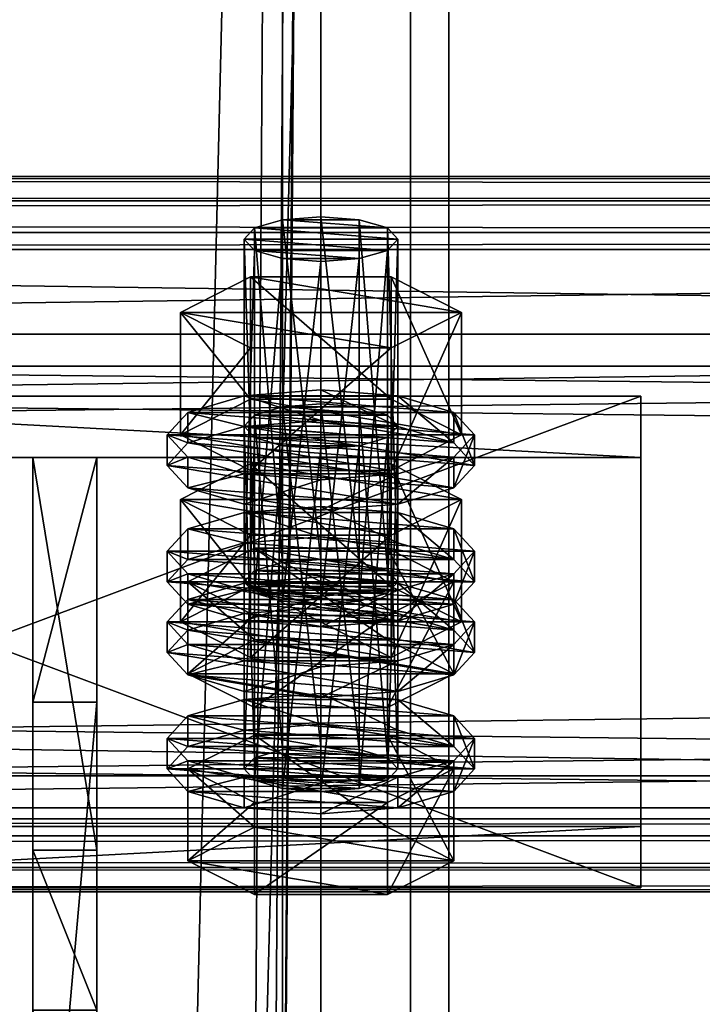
# Model space of a CAD drawing. Header units: millimetres. Extents: x 60485 to 71303, y 100 to 16900.
# Tile 564 of 656: x 63196 to 63250, y 14990 to 15067. Entities that reach past the tile are written whole.
import ezdxf

# ---------------------------------------------------------------- set-up
doc = ezdxf.new("R2010")
doc.units = ezdxf.units.MM
for name, color, linetype in [('1', 7, 'Continuous'), ('13', 7, 'Continuous'), ('3', 7, 'Continuous'), ('4', 7, 'Continuous'), ('6', 7, 'Continuous'), ('9', 7, 'Continuous')]:
    doc.layers.add(name, color=color, linetype=linetype)

msp = doc.modelspace()

# ---------------------------------------------------------------- meshes
at = {"layer": '1', "color": 7}
mesh = msp.add_polyface(dxfattribs=at)
corners = [(63202.5, 15001.698, 3592.059), (63202.5, 15032.397, 3692.471), (63197.5, 15032.397, 3692.471), (63197.5, 15001.698, 3592.059), (63202.5, 15013.268, 3698.322), (63197.5, 15013.268, 3698.322), (63202.5, 14956.81, 3616.253), (63197.5, 14956.81, 3616.253), (63202.5, 14950.96, 3597.116), (63197.5, 14950.96, 3597.116), (63202.5, 14989.212, 3585.42), (63197.5, 14989.212, 3585.42)]
mesh.append_faces([[corners[k] for k in face] for face in [(0, 2, 3, 3), (1, 5, 2, 2), (4, 7, 5, 5), (6, 9, 7, 7), (8, 11, 9, 9), (10, 3, 11, 11), (1, 6, 4, 4), (8, 0, 10, 10), (3, 9, 11, 11), (7, 2, 5, 5)]], dxfattribs={"vtx0": -1, "color": 7})
mesh.append_faces([[corners[k] for k in face] for face in [(6, 0, 8, 8), (9, 3, 7, 7)]], dxfattribs={"vtx0": -1, "vtx1": -1, "color": 7})
mesh.append_faces([[corners[k] for k in face] for face in [(6, 1, 0, 0), (7, 3, 2, 2)]], dxfattribs={"vtx0": -1, "vtx2": -1, "vtx3": -1, "color": 7})
mesh.append_faces([[corners[k] for k in face] for face in [(0, 1, 2, 2), (1, 4, 5, 5), (4, 6, 7, 7), (6, 8, 9, 9), (8, 10, 11, 11), (10, 0, 3, 3)]], dxfattribs={"vtx2": -1, "vtx3": -1, "color": 7})
at = {"layer": '13', "color": 20}
mesh = msp.add_polyface(dxfattribs=at)
corners = [(63220, 15047.695, 3655.291), (63217, 15047.93, 3656.06), (63217, 15021.154, 3664.246), (63214.804, 15048.572, 3658.16), (63214.804, 15021.796, 3666.346), (63214, 15049.45, 3661.029), (63214, 15022.673, 3669.215), (63214.804, 15050.327, 3663.898), (63214.804, 15023.55, 3672.084), (63217, 15050.969, 3665.998), (63217, 15024.192, 3674.184), (63220, 15051.204, 3666.767), (63220, 15024.427, 3674.953), (63223, 15047.93, 3656.06), (63225.196, 15048.572, 3658.16), (63226, 15049.45, 3661.029), (63225.196, 15050.327, 3663.898), (63223, 15050.969, 3665.998), (63225.485, 15040.95, 3653.693), (63214.515, 15040.95, 3653.693), (63214.515, 15031.387, 3656.617), (63209.03, 15043.728, 3662.778), (63209.03, 15034.165, 3665.702), (63214.515, 15046.505, 3671.863), (63214.515, 15036.942, 3674.787), (63225.485, 15036.942, 3674.787), (63230.97, 15043.728, 3662.778), (63230.97, 15034.165, 3665.702), (63225.485, 15031.387, 3656.617), (63209.608, 15032.41, 3659.964), (63208, 15034.165, 3665.702), (63208, 15031.774, 3666.433), (63209.608, 15030.02, 3660.695), (63209.608, 15035.919, 3671.44), (63209.608, 15033.528, 3672.171), (63214, 15037.203, 3675.64), (63214, 15034.812, 3676.371), (63220, 15037.673, 3677.178), (63220, 15035.282, 3677.908), (63214, 15031.126, 3655.764), (63226, 15031.126, 3655.764), (63230.392, 15032.41, 3659.964), (63232, 15034.165, 3665.702), (63230.392, 15035.919, 3671.44), (63226, 15037.203, 3675.64), (63230.392, 15033.528, 3672.171), (63232, 15031.774, 3666.433), (63230.392, 15030.02, 3660.695), (63217, 15033.312, 3608.244), (63223, 15033.312, 3608.244), (63214.804, 15033.954, 3610.345), (63225.196, 15033.954, 3610.345), (63214, 15034.831, 3613.214), (63226, 15034.831, 3613.214), (63214.804, 15035.708, 3616.083), (63225.196, 15035.708, 3616.083), (63217, 15036.35, 3618.183)]
mesh.append_faces([[corners[k] for k in face] for face in [(9, 12, 10, 10), (13, 1, 0, 0), (9, 17, 11, 11), (19, 22, 20, 20), (21, 24, 22, 22), (23, 25, 24, 24), (18, 21, 19, 19), (22, 28, 20, 20), (29, 31, 32, 32), (30, 34, 31, 31), (33, 36, 34, 34), (35, 38, 36, 36), (35, 44, 37, 37)]], dxfattribs={"vtx0": -1, "color": 20})
mesh.append_faces([[corners[k] for k in face] for face in [(1, 13, 3, 3), (3, 14, 5, 5), (5, 15, 7, 7), (7, 16, 9, 9), (21, 26, 23, 23), (24, 27, 22, 22), (39, 40, 29, 29), (29, 41, 30, 30), (30, 42, 33, 33), (33, 43, 35, 35), (38, 45, 36, 36), (36, 46, 34, 34), (34, 47, 31, 31), (48, 49, 50, 50), (50, 51, 52, 52), (52, 53, 54, 54), (54, 55, 56, 56)]], dxfattribs={"vtx0": -1, "vtx1": -1, "color": 20})
mesh.append_faces([[corners[k] for k in face] for face in [(0, 1, 2, 2), (1, 3, 4, 4), (3, 5, 6, 6), (5, 7, 8, 8), (7, 9, 10, 10), (9, 11, 12, 12), (18, 19, 20, 20), (19, 21, 22, 22), (21, 23, 24, 24), (29, 30, 31, 31), (30, 33, 34, 34), (33, 35, 36, 36), (35, 37, 38, 38)]], dxfattribs={"vtx2": -1, "vtx3": -1, "color": 20})
mesh = msp.add_polyface(dxfattribs=at)
corners = [(63226, 15049.45, 3661.029), (63225.196, 15048.572, 3658.16), (63225.196, 15021.796, 3666.346), (63223, 15047.93, 3656.06), (63223, 15021.154, 3664.246), (63220, 15047.695, 3655.291), (63220, 15020.919, 3663.477), (63220, 15051.204, 3666.767), (63223, 15050.969, 3665.998), (63223, 15024.192, 3674.184), (63220, 15024.427, 3674.953), (63225.196, 15050.327, 3663.898), (63225.196, 15023.55, 3672.084), (63226, 15022.673, 3669.215), (63214.804, 15048.572, 3658.16), (63214, 15049.45, 3661.029), (63214.804, 15050.327, 3663.898), (63217, 15050.969, 3665.998), (63230.97, 15043.728, 3662.778), (63225.485, 15040.95, 3653.693), (63225.485, 15031.387, 3656.617), (63230.97, 15034.165, 3665.702), (63214.515, 15031.387, 3656.617), (63214.515, 15046.505, 3671.863), (63225.485, 15046.505, 3671.863), (63225.485, 15036.942, 3674.787), (63209.03, 15043.728, 3662.778), (63214.515, 15036.942, 3674.787), (63209.03, 15034.165, 3665.702), (63232, 15034.165, 3665.702), (63230.392, 15032.41, 3659.964), (63230.392, 15030.02, 3660.695), (63232, 15031.774, 3666.433), (63220, 15037.673, 3677.178), (63226, 15037.203, 3675.64), (63226, 15034.812, 3676.371), (63220, 15035.282, 3677.908), (63230.392, 15035.919, 3671.44), (63230.392, 15033.528, 3672.171), (63209.608, 15032.41, 3659.964), (63226, 15031.126, 3655.764), (63208, 15034.165, 3665.702), (63209.608, 15035.919, 3671.44), (63214, 15037.203, 3675.64), (63214, 15034.812, 3676.371), (63209.608, 15033.528, 3672.171), (63223, 15033.312, 3608.244), (63217, 15033.312, 3608.244), (63220, 15033.077, 3607.476), (63214.804, 15033.954, 3610.345), (63225.196, 15033.954, 3610.345), (63214, 15034.831, 3613.214), (63226, 15034.831, 3613.214), (63214.804, 15035.708, 3616.083), (63225.196, 15035.708, 3616.083), (63217, 15036.35, 3618.183), (63223, 15036.35, 3618.183), (63220, 15036.585, 3618.951), (63214.515, 15031.887, 3624.048), (63230.97, 15029.109, 3614.963), (63225.485, 15031.887, 3624.048)]
mesh.append_faces([[corners[k] for k in face] for face in [(7, 9, 10, 10), (18, 20, 21, 21), (19, 22, 20, 20), (24, 21, 25, 25), (23, 18, 24, 24), (21, 27, 25, 25), (29, 31, 32, 32), (33, 35, 36, 36), (34, 38, 35, 35), (37, 32, 38, 38), (38, 36, 35, 35), (46, 47, 48, 48), (55, 56, 57, 57), (58, 59, 60, 60)]], dxfattribs={"vtx0": -1, "color": 20})
mesh.append_faces([[corners[k] for k in face] for face in [(14, 3, 1, 1), (15, 1, 0, 0), (16, 0, 11, 11), (17, 11, 8, 8), (26, 19, 18, 18), (28, 21, 20, 20), (39, 40, 30, 30), (41, 30, 29, 29), (42, 29, 37, 37), (43, 37, 34, 34), (44, 38, 32, 32), (45, 32, 31, 31), (49, 46, 50, 50), (51, 50, 52, 52), (53, 52, 54, 54), (55, 54, 56, 56)]], dxfattribs={"vtx0": -1, "vtx2": -1, "vtx3": -1, "color": 20})
mesh.append_faces([[corners[k] for k in face] for face in [(0, 1, 2, 2), (1, 3, 4, 4), (3, 5, 6, 6), (7, 8, 9, 9), (8, 11, 12, 12), (11, 0, 13, 13), (18, 19, 20, 20), (23, 24, 25, 25), (24, 18, 21, 21), (29, 30, 31, 31), (33, 34, 35, 35), (34, 37, 38, 38), (37, 29, 32, 32)]], dxfattribs={"vtx2": -1, "vtx3": -1, "color": 20})
mesh = msp.add_polyface(dxfattribs=at)
corners = [(63226, 15049.45, 3661.029), (63225.196, 15021.796, 3666.346), (63226, 15022.673, 3669.215), (63225.196, 15048.572, 3658.16), (63223, 15021.154, 3664.246), (63223, 15047.93, 3656.06), (63220, 15020.919, 3663.477), (63223, 15050.969, 3665.998), (63225.196, 15023.55, 3672.084), (63223, 15024.192, 3674.184), (63225.196, 15050.327, 3663.898), (63220, 15024.427, 3674.953), (63217, 15024.192, 3674.184), (63214.804, 15023.55, 3672.084), (63214, 15022.673, 3669.215), (63214.804, 15025.304, 3677.822), (63225.196, 15020.042, 3660.608), (63230.392, 15022.673, 3669.215), (63225.196, 15025.304, 3677.822), (63232, 15025.064, 3668.484), (63230.392, 15023.31, 3662.746), (63230.392, 15020.919, 3663.477), (63232, 15022.673, 3669.215), (63220, 15028.572, 3679.96), (63226, 15028.102, 3678.423), (63226, 15025.711, 3679.153), (63220, 15026.181, 3680.691), (63230.392, 15026.818, 3674.222), (63230.392, 15024.427, 3674.953), (63226, 15022.025, 3658.546), (63214, 15022.025, 3658.546), (63220, 15021.555, 3657.009), (63209.608, 15023.31, 3662.746), (63208, 15025.064, 3668.484), (63209.608, 15026.818, 3674.222), (63214, 15028.102, 3678.423), (63209.608, 15024.427, 3674.953), (63208, 15022.673, 3669.215), (63230.392, 15032.41, 3659.964), (63226, 15031.126, 3655.764), (63226, 15028.736, 3656.495), (63230.392, 15030.02, 3660.695), (63220, 15030.656, 3654.226), (63220, 15028.266, 3654.957), (63214, 15031.126, 3655.764), (63208, 15031.774, 3666.433), (63220, 15036.585, 3618.951), (63223, 15036.35, 3618.183), (63223, 15009.574, 3626.369), (63225.196, 15035.708, 3616.083), (63225.196, 15008.932, 3624.269), (63230.97, 15029.109, 3614.963), (63225.485, 15026.332, 3605.878), (63225.485, 15016.769, 3608.802), (63214.515, 15031.887, 3624.048), (63225.485, 15031.887, 3624.048), (63225.485, 15022.324, 3626.972), (63230.97, 15019.546, 3617.887), (63209.03, 15029.109, 3614.963), (63214, 15022.585, 3627.825), (63230.392, 15021.3, 3623.624), (63226, 15022.585, 3627.825), (63220, 15023.055, 3629.362)]
mesh.append_faces([[corners[k] for k in face] for face in [(0, 1, 2, 2), (3, 4, 1, 1), (5, 6, 4, 4), (7, 8, 9, 9), (10, 2, 8, 8), (8, 11, 9, 9), (15, 17, 18, 18), (19, 21, 22, 22), (23, 25, 26, 26), (24, 28, 25, 25), (27, 22, 28, 28), (29, 30, 31, 31), (35, 24, 23, 23), (28, 26, 25, 25), (38, 40, 41, 41), (39, 43, 40, 40), (39, 44, 42, 42), (55, 57, 56, 56), (59, 61, 62, 62)]], dxfattribs={"vtx0": -1, "color": 20})
mesh.append_faces([[corners[k] for k in face] for face in [(11, 8, 12, 12)]], dxfattribs={"vtx0": -1, "vtx1": -1, "color": 20})
mesh.append_faces([[corners[k] for k in face] for face in [(13, 8, 2, 2), (14, 2, 1, 1), (15, 16, 17, 17), (32, 29, 20, 20), (33, 20, 19, 19), (34, 19, 27, 27), (35, 27, 24, 24), (36, 28, 22, 22), (37, 22, 21, 21), (45, 41, 40, 40), (58, 52, 51, 51), (59, 60, 61, 61)]], dxfattribs={"vtx0": -1, "vtx2": -1, "vtx3": -1, "color": 20})
mesh.append_faces([[corners[k] for k in face] for face in [(19, 20, 21, 21), (23, 24, 25, 25), (24, 27, 28, 28), (27, 19, 22, 22), (38, 39, 40, 40), (39, 42, 43, 43), (46, 47, 48, 48), (47, 49, 50, 50), (51, 52, 53, 53), (54, 55, 56, 56), (55, 51, 57, 57)]], dxfattribs={"vtx2": -1, "vtx3": -1, "color": 20})
mesh = msp.add_polyface(dxfattribs=at)
corners = [(63220, 15047.695, 3655.291), (63217, 15021.154, 3664.246), (63220, 15020.919, 3663.477), (63217, 15047.93, 3656.06), (63214.804, 15021.796, 3666.346), (63214.804, 15048.572, 3658.16), (63214, 15022.673, 3669.215), (63214, 15049.45, 3661.029), (63214.804, 15023.55, 3672.084), (63214.804, 15050.327, 3663.898), (63217, 15024.192, 3674.184), (63225.196, 15023.55, 3672.084), (63226, 15022.673, 3669.215), (63225.196, 15021.796, 3666.346), (63209.608, 15022.673, 3669.215), (63225.196, 15020.042, 3660.608), (63214.804, 15025.304, 3677.822), (63214, 15022.025, 3658.546), (63209.608, 15023.31, 3662.746), (63209.608, 15020.919, 3663.477), (63208, 15025.064, 3668.484), (63208, 15022.673, 3669.215), (63209.608, 15026.818, 3674.222), (63209.608, 15024.427, 3674.953), (63214, 15028.102, 3678.423), (63214, 15025.711, 3679.153), (63220, 15028.572, 3679.96), (63220, 15026.181, 3680.691), (63226, 15022.025, 3658.546), (63230.392, 15023.31, 3662.746), (63232, 15025.064, 3668.484), (63230.392, 15026.818, 3674.222), (63230.392, 15024.427, 3674.953), (63232, 15022.673, 3669.215), (63220, 15030.656, 3654.226), (63214, 15031.126, 3655.764), (63214, 15028.736, 3656.495), (63220, 15028.266, 3654.957), (63209.608, 15032.41, 3659.964), (63209.608, 15030.02, 3660.695), (63208, 15031.774, 3666.433), (63226, 15028.736, 3656.495), (63214, 15034.831, 3613.214), (63214.804, 15035.708, 3616.083), (63214.804, 15008.932, 3624.269), (63217, 15036.35, 3618.183), (63217, 15009.574, 3626.369), (63220, 15036.585, 3618.951), (63220, 15009.809, 3627.138), (63214.515, 15026.332, 3605.878), (63209.03, 15029.109, 3614.963), (63209.03, 15019.546, 3617.887), (63214.515, 15031.887, 3624.048), (63214.515, 15022.324, 3626.972), (63225.485, 15022.324, 3626.972), (63225.485, 15026.332, 3605.878), (63230.97, 15029.109, 3614.963), (63214, 15022.585, 3627.825), (63220, 15023.055, 3629.362), (63220, 15020.664, 3630.093), (63209.608, 15021.3, 3623.624), (63230.392, 15021.3, 3623.624)]
mesh.append_faces([[corners[k] for k in face] for face in [(0, 1, 2, 2), (3, 4, 1, 1), (5, 6, 4, 4), (7, 8, 6, 6), (9, 10, 8, 8), (18, 21, 19, 19), (20, 23, 21, 21), (22, 25, 23, 23), (24, 27, 25, 25), (34, 36, 37, 37), (35, 39, 36, 36), (39, 37, 36, 36), (50, 53, 51, 51), (52, 54, 53, 53), (55, 50, 49, 49)]], dxfattribs={"vtx0": -1, "color": 20})
mesh.append_faces([[corners[k] for k in face] for face in [(10, 11, 8, 8), (8, 12, 6, 6), (6, 13, 4, 4), (14, 15, 16, 16), (17, 28, 18, 18), (18, 29, 20, 20), (20, 30, 22, 22), (22, 31, 24, 24), (27, 32, 25, 25), (25, 32, 23, 23), (23, 33, 21, 21), (40, 41, 39, 39), (50, 56, 52, 52), (60, 61, 57, 57)]], dxfattribs={"vtx0": -1, "vtx1": -1, "color": 20})
mesh.append_faces([[corners[k] for k in face] for face in [(39, 41, 37, 37)]], dxfattribs={"vtx0": -1, "vtx2": -1, "vtx3": -1, "color": 20})
mesh.append_faces([[corners[k] for k in face] for face in [(17, 18, 19, 19), (18, 20, 21, 21), (20, 22, 23, 23), (22, 24, 25, 25), (24, 26, 27, 27), (34, 35, 36, 36), (35, 38, 39, 39), (42, 43, 44, 44), (43, 45, 46, 46), (45, 47, 48, 48), (49, 50, 51, 51), (50, 52, 53, 53), (57, 58, 59, 59)]], dxfattribs={"vtx2": -1, "vtx3": -1, "color": 20})
mesh = msp.add_polyface(dxfattribs=at)
corners = [(63214.804, 15021.796, 3666.346), (63225.196, 15021.796, 3666.346), (63223, 15021.154, 3664.246), (63230.392, 15022.673, 3669.215), (63225.196, 15020.042, 3660.608), (63225.196, 15012.869, 3662.801), (63230.392, 15015.501, 3671.408), (63214.804, 15012.869, 3662.801), (63214.804, 15025.304, 3677.822), (63225.196, 15025.304, 3677.822), (63225.196, 15018.132, 3680.015), (63214.804, 15018.132, 3680.015), (63230.392, 15023.31, 3662.746), (63226, 15022.025, 3658.546), (63226, 15019.635, 3659.277), (63230.392, 15020.919, 3663.477), (63220, 15021.555, 3657.009), (63220, 15019.165, 3657.74), (63209.608, 15020.919, 3663.477), (63226, 15034.831, 3613.214), (63225.196, 15033.954, 3610.345), (63225.196, 15007.177, 3618.531), (63223, 15033.312, 3608.244), (63223, 15006.535, 3616.431), (63220, 15033.077, 3607.476), (63220, 15006.3, 3615.662), (63220, 15036.585, 3618.951), (63223, 15009.574, 3626.369), (63220, 15009.809, 3627.138), (63223, 15036.35, 3618.183), (63225.196, 15008.932, 3624.269), (63225.196, 15035.708, 3616.083), (63226, 15008.054, 3621.4), (63230.97, 15029.109, 3614.963), (63225.485, 15016.769, 3608.802), (63230.97, 15019.546, 3617.887), (63225.485, 15026.332, 3605.878), (63214.515, 15016.769, 3608.802), (63214.515, 15022.324, 3626.972), (63225.485, 15022.324, 3626.972), (63232, 15019.546, 3617.887), (63230.392, 15017.792, 3612.149), (63230.392, 15015.401, 3612.88), (63232, 15017.155, 3618.618), (63226, 15016.508, 3607.948), (63226, 15014.117, 3608.679), (63220, 15016.038, 3606.411), (63220, 15013.647, 3607.142), (63220, 15023.055, 3629.362), (63226, 15022.585, 3627.825), (63226, 15020.194, 3628.556), (63220, 15020.664, 3630.093), (63230.392, 15021.3, 3623.624), (63230.392, 15018.91, 3624.355), (63214, 15016.508, 3607.948), (63209.608, 15017.792, 3612.149), (63208, 15019.546, 3617.887), (63209.608, 15021.3, 3623.624), (63214, 15020.194, 3628.556), (63209.608, 15018.91, 3624.355), (63208, 15017.155, 3618.618)]
mesh.append_faces([[corners[k] for k in face] for face in [(3, 5, 6, 6), (4, 7, 5, 5), (9, 6, 10, 10), (6, 11, 10, 10), (12, 14, 15, 15), (13, 17, 14, 14), (26, 27, 28, 28), (29, 30, 27, 27), (31, 32, 30, 30), (33, 34, 35, 35), (36, 37, 34, 34), (35, 38, 39, 39), (40, 42, 43, 43), (41, 45, 42, 42), (48, 50, 51, 51), (49, 53, 50, 50), (52, 43, 53, 53), (44, 54, 46, 46), (53, 51, 50, 50)]], dxfattribs={"vtx0": -1, "color": 20})
mesh.append_faces([[corners[k] for k in face] for face in [(0, 1, 2, 2), (18, 15, 14, 14), (38, 35, 34, 34), (55, 44, 41, 41), (56, 41, 40, 40), (57, 40, 52, 52), (58, 53, 43, 43), (59, 43, 42, 42), (60, 42, 45, 45)]], dxfattribs={"vtx0": -1, "vtx2": -1, "vtx3": -1, "color": 20})
mesh.append_faces([[corners[k] for k in face] for face in [(3, 4, 5, 5), (8, 9, 10, 10), (9, 3, 6, 6), (12, 13, 14, 14), (13, 16, 17, 17), (19, 20, 21, 21), (20, 22, 23, 23), (22, 24, 25, 25), (31, 19, 32, 32), (40, 41, 42, 42), (41, 44, 45, 45), (44, 46, 47, 47), (48, 49, 50, 50), (49, 52, 53, 53), (52, 40, 43, 43)]], dxfattribs={"vtx2": -1, "vtx3": -1, "color": 20})
mesh = msp.add_polyface(dxfattribs=at)
corners = [(63214.804, 15021.796, 3666.346), (63223, 15021.154, 3664.246), (63220, 15020.919, 3663.477), (63217, 15021.154, 3664.246), (63225.196, 15020.042, 3660.608), (63214.804, 15020.042, 3660.608), (63214.804, 15012.869, 3662.801), (63209.608, 15022.673, 3669.215), (63209.608, 15015.501, 3671.408), (63214.804, 15025.304, 3677.822), (63214.804, 15018.132, 3680.015), (63225.196, 15018.132, 3680.015), (63230.392, 15015.501, 3671.408), (63220, 15021.555, 3657.009), (63214, 15022.025, 3658.546), (63214, 15019.635, 3659.277), (63220, 15019.165, 3657.74), (63209.608, 15020.919, 3663.477), (63208, 15022.673, 3669.215), (63230.392, 15020.919, 3663.477), (63226, 15019.635, 3659.277), (63220, 15033.077, 3607.476), (63217, 15033.312, 3608.244), (63217, 15006.535, 3616.431), (63214.804, 15033.954, 3610.345), (63214.804, 15007.177, 3618.531), (63214, 15034.831, 3613.214), (63214, 15008.054, 3621.4), (63214.804, 15008.932, 3624.269), (63214.804, 15035.708, 3616.083), (63217, 15009.574, 3626.369), (63217, 15036.35, 3618.183), (63220, 15009.809, 3627.138), (63225.485, 15026.332, 3605.878), (63214.515, 15026.332, 3605.878), (63214.515, 15016.769, 3608.802), (63209.03, 15019.546, 3617.887), (63214.515, 15022.324, 3626.972), (63225.485, 15016.769, 3608.802), (63220, 15016.038, 3606.411), (63214, 15016.508, 3607.948), (63214, 15014.117, 3608.679), (63209.608, 15017.792, 3612.149), (63209.608, 15015.401, 3612.88), (63208, 15019.546, 3617.887), (63208, 15017.155, 3618.618), (63209.608, 15021.3, 3623.624), (63209.608, 15018.91, 3624.355), (63214, 15022.585, 3627.825), (63214, 15020.194, 3628.556), (63220, 15020.664, 3630.093), (63226, 15016.508, 3607.948), (63230.392, 15017.792, 3612.149), (63232, 15019.546, 3617.887), (63230.392, 15018.91, 3624.355), (63232, 15017.155, 3618.618), (63230.392, 15015.401, 3612.88), (63226, 15014.117, 3608.679)]
mesh.append_faces([[corners[k] for k in face] for face in [(0, 2, 3, 3), (5, 8, 6, 6), (7, 10, 8, 8), (9, 11, 10, 10), (4, 7, 5, 5), (13, 15, 16, 16), (14, 17, 15, 15), (15, 20, 16, 16), (26, 28, 27, 27), (29, 30, 28, 28), (31, 32, 30, 30), (34, 36, 35, 35), (36, 38, 35, 35), (40, 43, 41, 41), (42, 45, 43, 43), (44, 47, 45, 45), (46, 49, 47, 47), (48, 50, 49, 49)]], dxfattribs={"vtx0": -1, "color": 20})
mesh.append_faces([[corners[k] for k in face] for face in [(10, 12, 8, 8), (18, 19, 17, 17), (17, 20, 15, 15), (37, 38, 36, 36), (40, 51, 42, 42), (42, 52, 44, 44), (44, 53, 46, 46), (50, 54, 49, 49), (49, 55, 47, 47), (47, 56, 45, 45), (45, 57, 43, 43)]], dxfattribs={"vtx0": -1, "vtx1": -1, "color": 20})
mesh.append_faces([[corners[k] for k in face] for face in [(0, 1, 2, 2)]], dxfattribs={"vtx0": -1, "vtx2": -1, "vtx3": -1, "color": 20})
mesh.append_faces([[corners[k] for k in face] for face in [(4, 5, 6, 6), (5, 7, 8, 8), (7, 9, 10, 10), (13, 14, 15, 15), (21, 22, 23, 23), (22, 24, 25, 25), (24, 26, 27, 27), (33, 34, 35, 35), (39, 40, 41, 41), (40, 42, 43, 43), (42, 44, 45, 45), (44, 46, 47, 47), (46, 48, 49, 49)]], dxfattribs={"vtx2": -1, "vtx3": -1, "color": 20})
mesh = msp.add_polyface(dxfattribs=at)
corners = [(63209.608, 15015.501, 3671.408), (63230.392, 15015.501, 3671.408), (63225.196, 15012.869, 3662.801), (63226, 15034.831, 3613.214), (63225.196, 15007.177, 3618.531), (63226, 15008.054, 3621.4), (63225.196, 15033.954, 3610.345), (63223, 15006.535, 3616.431), (63223, 15033.312, 3608.244), (63220, 15006.3, 3615.662), (63225.196, 15008.932, 3624.269), (63220, 15009.809, 3627.138), (63223, 15009.574, 3626.369), (63214.804, 15008.932, 3624.269), (63214, 15008.054, 3621.4), (63214.804, 15007.177, 3618.531), (63217, 15006.535, 3616.431), (63230.392, 15008.054, 3621.4), (63225.196, 15005.423, 3612.793), (63225.196, 14998.251, 3614.986), (63230.392, 15000.882, 3623.593), (63214.804, 14998.251, 3614.986), (63214.804, 15010.686, 3630.007), (63225.196, 15010.686, 3630.007), (63225.196, 15003.513, 3632.2), (63209.608, 15008.054, 3621.4), (63214.804, 15003.513, 3632.2), (63209.608, 15000.882, 3623.593), (63232, 15010.445, 3620.669), (63230.392, 15008.691, 3614.931), (63230.392, 15006.3, 3615.662), (63232, 15008.054, 3621.4), (63226, 15007.407, 3610.731), (63226, 15005.016, 3611.462), (63220, 15006.937, 3609.193), (63220, 15004.546, 3609.924), (63220, 15013.954, 3632.145), (63226, 15013.484, 3630.607), (63226, 15011.093, 3631.338), (63220, 15011.563, 3632.876), (63230.392, 15012.199, 3626.407), (63230.392, 15009.809, 3627.138), (63214, 15007.407, 3610.731), (63209.608, 15008.691, 3614.931), (63208, 15010.445, 3620.669), (63209.608, 15012.199, 3626.407), (63214, 15013.484, 3630.607), (63209.608, 15009.809, 3627.138), (63208, 15008.054, 3621.4), (63209.608, 15006.3, 3615.662), (63214, 15005.016, 3611.462), (63226, 15016.508, 3607.948), (63220, 15013.647, 3607.142), (63226, 15014.117, 3608.679)]
mesh.append_faces([[corners[k] for k in face] for face in [(3, 4, 5, 5), (6, 7, 4, 4), (8, 9, 7, 7), (10, 11, 12, 12), (16, 7, 9, 9), (17, 19, 20, 20), (18, 21, 19, 19), (23, 20, 24, 24), (22, 17, 23, 23), (20, 26, 24, 24), (28, 30, 31, 31), (29, 33, 30, 30), (32, 35, 33, 33), (36, 38, 39, 39), (37, 41, 38, 38), (40, 31, 41, 41), (32, 42, 34, 34), (46, 37, 36, 36), (41, 39, 38, 38), (50, 33, 35, 35), (51, 52, 53, 53)]], dxfattribs={"vtx0": -1, "color": 20})
mesh.append_faces([[corners[k] for k in face] for face in [(0, 1, 2, 2), (13, 10, 5, 5), (14, 5, 4, 4), (15, 4, 7, 7), (25, 18, 17, 17), (27, 20, 19, 19), (43, 32, 29, 29), (44, 29, 28, 28), (45, 28, 40, 40), (46, 40, 37, 37), (47, 41, 31, 31), (48, 31, 30, 30), (49, 30, 33, 33)]], dxfattribs={"vtx0": -1, "vtx2": -1, "vtx3": -1, "color": 20})
mesh.append_faces([[corners[k] for k in face] for face in [(17, 18, 19, 19), (22, 23, 24, 24), (23, 17, 20, 20), (28, 29, 30, 30), (29, 32, 33, 33), (32, 34, 35, 35), (36, 37, 38, 38), (37, 40, 41, 41), (40, 28, 31, 31)]], dxfattribs={"vtx2": -1, "vtx3": -1, "color": 20})
mesh = msp.add_polyface(dxfattribs=at)
corners = [(63209.608, 15015.501, 3671.408), (63225.196, 15012.869, 3662.801), (63214.804, 15012.869, 3662.801), (63220, 15033.077, 3607.476), (63217, 15006.535, 3616.431), (63220, 15006.3, 3615.662), (63217, 15033.312, 3608.244), (63214.804, 15007.177, 3618.531), (63214.804, 15033.954, 3610.345), (63214, 15008.054, 3621.4), (63220, 15009.809, 3627.138), (63225.196, 15008.932, 3624.269), (63217, 15009.574, 3626.369), (63214.804, 15008.932, 3624.269), (63226, 15008.054, 3621.4), (63225.196, 15007.177, 3618.531), (63223, 15006.535, 3616.431), (63225.196, 15005.423, 3612.793), (63214.804, 15005.423, 3612.793), (63214.804, 14998.251, 3614.986), (63209.608, 15008.054, 3621.4), (63209.608, 15000.882, 3623.593), (63214.804, 15010.686, 3630.007), (63214.804, 15003.513, 3632.2), (63225.196, 15003.513, 3632.2), (63230.392, 15008.054, 3621.4), (63230.392, 15000.882, 3623.593), (63225.196, 14998.251, 3614.986), (63220, 15006.937, 3609.193), (63214, 15007.407, 3610.731), (63214, 15005.016, 3611.462), (63220, 15004.546, 3609.924), (63209.608, 15008.691, 3614.931), (63209.608, 15006.3, 3615.662), (63208, 15010.445, 3620.669), (63208, 15008.054, 3621.4), (63209.608, 15012.199, 3626.407), (63209.608, 15009.809, 3627.138), (63214, 15013.484, 3630.607), (63214, 15011.093, 3631.338), (63220, 15013.954, 3632.145), (63220, 15011.563, 3632.876), (63226, 15007.407, 3610.731), (63230.392, 15008.691, 3614.931), (63232, 15010.445, 3620.669), (63230.392, 15012.199, 3626.407), (63230.392, 15009.809, 3627.138), (63232, 15008.054, 3621.4), (63230.392, 15006.3, 3615.662), (63226, 15005.016, 3611.462), (63220, 15016.038, 3606.411), (63214, 15014.117, 3608.679), (63220, 15013.647, 3607.142), (63209.608, 15015.401, 3612.88), (63226, 15014.117, 3608.679)]
mesh.append_faces([[corners[k] for k in face] for face in [(0, 1, 2, 2), (3, 4, 5, 5), (6, 7, 4, 4), (8, 9, 7, 7), (18, 21, 19, 19), (20, 23, 21, 21), (22, 24, 23, 23), (17, 20, 18, 18), (21, 27, 19, 19), (28, 30, 31, 31), (29, 33, 30, 30), (32, 35, 33, 33), (34, 37, 35, 35), (36, 39, 37, 37), (38, 41, 39, 39), (50, 51, 52, 52), (53, 52, 51, 51)]], dxfattribs={"vtx0": -1, "color": 20})
mesh.append_faces([[corners[k] for k in face] for face in [(10, 11, 12, 12), (12, 11, 13, 13), (13, 14, 9, 9), (9, 15, 7, 7), (7, 16, 4, 4), (20, 25, 22, 22), (23, 26, 21, 21), (29, 42, 32, 32), (32, 43, 34, 34), (34, 44, 36, 36), (36, 45, 38, 38), (41, 46, 39, 39), (39, 46, 37, 37), (37, 47, 35, 35), (35, 48, 33, 33), (33, 49, 30, 30)]], dxfattribs={"vtx0": -1, "vtx1": -1, "color": 20})
mesh.append_faces([[corners[k] for k in face] for face in [(53, 54, 52, 52)]], dxfattribs={"vtx0": -1, "vtx2": -1, "vtx3": -1, "color": 20})
mesh.append_faces([[corners[k] for k in face] for face in [(17, 18, 19, 19), (18, 20, 21, 21), (20, 22, 23, 23), (28, 29, 30, 30), (29, 32, 33, 33), (32, 34, 35, 35), (34, 36, 37, 37), (36, 38, 39, 39), (38, 40, 41, 41)]], dxfattribs={"vtx2": -1, "vtx3": -1, "color": 20})
at = {"layer": '3', "color": 91}
mesh = msp.add_polyface(dxfattribs=at)
corners = [(63173, 16854.959, 2970.03), (63173, 16738.421, 2970.03), (63173, 8515, 5484.182), (63173, 8515, 5561.563), (63173, 16854.959, 3011.782), (63227, 8515, 5561.563), (63227, 16854.959, 3011.782), (63227, 16738.421, 2970.03), (63227, 16854.959, 2970.03), (63227, 8515, 5484.182), (63230, 8515, 5564.7), (63230, 8515, 5481.045), (63170, 8515, 5481.045), (63170, 8515, 5564.7), (63170, 16854.959, 3014.919), (63230, 16854.959, 3014.919), (63230, 16854.959, 2970.03), (63170, 16854.959, 2970.03), (63170, 16728.16, 2970.03), (63230, 16728.16, 2970.03)]
mesh.append_faces([[corners[k] for k in face] for face in [(1, 4, 0, 0), (3, 1, 2, 2), (3, 6, 4, 4), (7, 5, 9, 9), (6, 7, 8, 8), (1, 9, 2, 2), (10, 14, 15, 15), (16, 6, 8, 8), (0, 14, 17, 17), (18, 13, 12, 12), (14, 18, 17, 17), (19, 12, 11, 11), (19, 15, 16, 16), (10, 19, 11, 11), (7, 16, 8, 8), (17, 1, 0, 0)]], dxfattribs={"vtx0": -1, "color": 91})
mesh.append_faces([[corners[k] for k in face] for face in [(4, 1, 3, 3), (5, 7, 6, 6), (10, 5, 13, 13), (5, 11, 9, 9), (9, 11, 2, 2), (13, 3, 12, 12), (3, 13, 5, 5), (12, 2, 11, 11), (14, 4, 15, 15), (15, 6, 16, 16), (13, 18, 14, 14), (15, 19, 10, 10), (19, 7, 18, 18), (18, 1, 17, 17), (1, 18, 7, 7)]], dxfattribs={"vtx0": -1, "vtx1": -1, "color": 91})
mesh.append_faces([[corners[k] for k in face] for face in [(5, 10, 11, 11), (12, 3, 2, 2), (14, 0, 4, 4), (15, 4, 6, 6), (7, 19, 16, 16)]], dxfattribs={"vtx0": -1, "vtx2": -1, "vtx3": -1, "color": 91})
mesh.append_faces([[corners[k] for k in face] for face in [(3, 5, 6, 6), (1, 7, 9, 9), (10, 13, 14, 14), (19, 18, 12, 12)]], dxfattribs={"vtx2": -1, "vtx3": -1, "color": 91})
mesh = msp.add_polyface(dxfattribs=at)
corners = [(63245, 14998.775, 3582.496), (63155, 14998.775, 3582.496), (63155, 15032.397, 3692.471), (63245, 15032.397, 3692.471), (63155, 15003.556, 3581.034), (63155, 15037.179, 3691.009), (63245, 15003.556, 3581.034), (63245, 15037.179, 3691.009)]
mesh.append_faces([[corners[k] for k in face] for face in [(0, 2, 3, 3), (1, 5, 2, 2), (4, 7, 5, 5), (6, 3, 7, 7), (1, 6, 4, 4), (3, 5, 7, 7)]], dxfattribs={"vtx0": -1, "color": 91})
mesh.append_faces([[corners[k] for k in face] for face in [(0, 1, 2, 2), (1, 4, 5, 5), (4, 6, 7, 7), (6, 0, 3, 3), (1, 0, 6, 6), (3, 2, 5, 5)]], dxfattribs={"vtx2": -1, "vtx3": -1, "color": 91})
at = {"layer": '4', "color": 171}
mesh = msp.add_polyface(dxfattribs=at)
corners = [(63217, 13638.086, 3914.76), (63183, 13638.086, 3914.76), (63183, 15154.974, 3030.03), (63217, 15154.974, 3030.03), (63183, 13863.34, 3845.893), (63183, 15262.155, 3030.03), (63217, 13863.34, 3845.893), (63217, 15262.155, 3030.03), (63220, 13625.572, 3918.585), (63220, 13875.854, 3842.067), (63220, 15268.11, 3030.03), (63220, 15149.019, 3030.03), (63180, 13875.854, 3842.067), (63180, 15268.11, 3030.03), (63180, 13625.572, 3918.585), (63180, 15149.019, 3030.03)]
mesh.append_faces([[corners[k] for k in face] for face in [(0, 2, 3, 3), (1, 5, 2, 2), (4, 7, 5, 5), (6, 3, 7, 7), (8, 10, 11, 11), (9, 13, 10, 10), (12, 15, 13, 13), (14, 11, 15, 15)]], dxfattribs={"vtx0": -1, "color": 171})
mesh.append_faces([[corners[k] for k in face] for face in [(9, 6, 12, 12), (6, 8, 0, 0), (0, 8, 1, 1), (12, 4, 14, 14), (4, 12, 6, 6), (14, 1, 8, 8), (11, 3, 15, 15), (3, 10, 7, 7), (7, 10, 5, 5), (15, 2, 13, 13), (2, 15, 3, 3), (13, 5, 10, 10)]], dxfattribs={"vtx0": -1, "vtx1": -1, "color": 171})
mesh.append_faces([[corners[k] for k in face] for face in [(6, 9, 8, 8), (14, 4, 1, 1), (3, 11, 10, 10), (13, 2, 5, 5)]], dxfattribs={"vtx0": -1, "vtx2": -1, "vtx3": -1, "color": 171})
mesh.append_faces([[corners[k] for k in face] for face in [(0, 1, 2, 2), (1, 4, 5, 5), (4, 6, 7, 7), (6, 0, 3, 3), (8, 9, 10, 10), (9, 12, 13, 13), (12, 14, 15, 15), (14, 8, 11, 11)]], dxfattribs={"vtx2": -1, "vtx3": -1, "color": 171})
at = {"layer": '6', "color": 2}
mesh = msp.add_polyface(dxfattribs=at)
corners = [(63227, 8555, 2973.03), (63173, 8555, 2973.03), (63173, 16718.348, 2973.03), (63227, 16718.348, 2973.03), (63173, 8555, 3027.03), (63173, 16541.721, 3027.03), (63227, 8555, 3027.03), (63227, 16541.721, 3027.03), (63230, 8555, 2970.03), (63230, 8555, 3030.03), (63230, 16531.909, 3030.03), (63230, 16728.16, 2970.03), (63170, 8555, 3030.03), (63170, 16531.909, 3030.03), (63170, 8555, 2970.03), (63170, 16728.16, 2970.03)]
mesh.append_faces([[corners[k] for k in face] for face in [(0, 2, 3, 3), (1, 5, 2, 2), (4, 7, 5, 5), (6, 3, 7, 7), (8, 10, 11, 11), (9, 13, 10, 10), (12, 15, 13, 13), (14, 11, 15, 15)]], dxfattribs={"vtx0": -1, "color": 2})
mesh.append_faces([[corners[k] for k in face] for face in [(9, 6, 12, 12), (6, 8, 0, 0), (0, 8, 1, 1), (12, 4, 14, 14), (4, 12, 6, 6), (14, 1, 8, 8), (11, 3, 15, 15), (3, 10, 7, 7), (7, 10, 5, 5), (15, 2, 13, 13), (2, 15, 3, 3), (13, 5, 10, 10)]], dxfattribs={"vtx0": -1, "vtx1": -1, "color": 2})
mesh.append_faces([[corners[k] for k in face] for face in [(6, 9, 8, 8), (14, 4, 1, 1), (3, 11, 10, 10), (13, 2, 5, 5)]], dxfattribs={"vtx0": -1, "vtx2": -1, "vtx3": -1, "color": 2})
mesh.append_faces([[corners[k] for k in face] for face in [(0, 1, 2, 2), (1, 4, 5, 5), (4, 6, 7, 7), (6, 0, 3, 3), (8, 9, 10, 10), (9, 12, 13, 13), (12, 14, 15, 15), (14, 8, 11, 11)]], dxfattribs={"vtx2": -1, "vtx3": -1, "color": 2})
at = {"layer": '9', "color": 243}
mesh = msp.add_polyface(dxfattribs=at)
corners = [(60500, 15049.968, 3572.071), (60500, 15005.024, 3585.819), (63500, 15005.024, 3585.819), (63500, 15049.968, 3572.071), (60500, 15039.54, 3698.658), (63500, 15039.54, 3698.658), (60500, 15004.158, 3709.481), (63500, 15004.158, 3709.481), (60500, 15000.355, 3697.049), (63500, 15000.355, 3697.049), (60500, 14998.443, 3697.634), (63500, 14998.443, 3697.634), (60500, 15002.83, 3711.978), (63500, 15002.83, 3711.978), (60500, 15042.037, 3699.985), (63500, 15042.037, 3699.985), (60500, 15007.522, 3587.146), (63500, 15007.522, 3587.146), (60500, 15048.641, 3574.569), (63500, 15048.641, 3574.569), (60500, 15052.444, 3587), (63500, 15052.444, 3587), (60500, 15054.356, 3586.415), (63500, 15054.356, 3586.415)]
mesh.append_faces([[corners[k] for k in face] for face in [(0, 2, 3, 3), (1, 5, 2, 2), (4, 7, 5, 5), (6, 9, 7, 7), (8, 11, 9, 9), (10, 13, 11, 11), (12, 15, 13, 13), (14, 17, 15, 15), (16, 19, 17, 17), (18, 21, 19, 19), (20, 23, 21, 21), (22, 3, 23, 23), (8, 12, 10, 10), (20, 0, 22, 22), (11, 7, 9, 9), (3, 21, 23, 23)]], dxfattribs={"vtx0": -1, "color": 243})
mesh.append_faces([[corners[k] for k in face] for face in [(12, 6, 14, 14), (14, 1, 16, 16), (16, 0, 18, 18), (18, 0, 20, 20), (21, 3, 19, 19), (19, 2, 17, 17), (17, 2, 15, 15), (15, 5, 13, 13)]], dxfattribs={"vtx0": -1, "vtx1": -1, "color": 243})
mesh.append_faces([[corners[k] for k in face] for face in [(12, 8, 6, 6), (14, 6, 4, 4), (14, 4, 1, 1), (16, 1, 0, 0), (7, 11, 13, 13), (19, 3, 2, 2), (15, 2, 5, 5), (13, 5, 7, 7)]], dxfattribs={"vtx0": -1, "vtx2": -1, "vtx3": -1, "color": 243})
mesh.append_faces([[corners[k] for k in face] for face in [(0, 1, 2, 2), (1, 4, 5, 5), (4, 6, 7, 7), (6, 8, 9, 9), (8, 10, 11, 11), (10, 12, 13, 13), (12, 14, 15, 15), (14, 16, 17, 17), (16, 18, 19, 19), (18, 20, 21, 21), (20, 22, 23, 23), (22, 0, 3, 3)]], dxfattribs={"vtx2": -1, "vtx3": -1, "color": 243})
mesh = msp.add_polyface(dxfattribs=at)
corners = [(62900, 15049.968, 3572.071), (62900, 15005.024, 3585.819), (66100, 15005.024, 3585.819), (66100, 15049.968, 3572.071), (62900, 15039.54, 3698.658), (66100, 15039.54, 3698.658), (62900, 15004.158, 3709.481), (66100, 15004.158, 3709.481), (62900, 15000.355, 3697.049), (66100, 15000.355, 3697.049), (62900, 14998.443, 3697.634), (66100, 14998.443, 3697.634), (62900, 15002.83, 3711.978), (66100, 15002.83, 3711.978), (62900, 15042.037, 3699.985), (66100, 15042.037, 3699.985), (62900, 15007.522, 3587.146), (66100, 15007.522, 3587.146), (62900, 15048.641, 3574.569), (66100, 15048.641, 3574.569), (62900, 15052.444, 3587), (66100, 15052.444, 3587), (62900, 15054.356, 3586.415), (66100, 15054.356, 3586.415)]
mesh.append_faces([[corners[k] for k in face] for face in [(0, 2, 3, 3), (1, 5, 2, 2), (4, 7, 5, 5), (6, 9, 7, 7), (8, 11, 9, 9), (10, 13, 11, 11), (12, 15, 13, 13), (14, 17, 15, 15), (16, 19, 17, 17), (18, 21, 19, 19), (20, 23, 21, 21), (22, 3, 23, 23), (8, 12, 10, 10), (20, 0, 22, 22), (13, 9, 11, 11)]], dxfattribs={"vtx0": -1, "color": 243})
mesh.append_faces([[corners[k] for k in face] for face in [(12, 6, 14, 14), (14, 1, 16, 16), (16, 0, 18, 18), (18, 0, 20, 20), (3, 19, 23, 23), (19, 2, 17, 17), (17, 2, 15, 15), (15, 5, 13, 13)]], dxfattribs={"vtx0": -1, "vtx1": -1, "color": 243})
mesh.append_faces([[corners[k] for k in face] for face in [(12, 8, 6, 6), (14, 6, 4, 4), (14, 4, 1, 1), (16, 1, 0, 0), (19, 3, 2, 2), (15, 2, 5, 5), (13, 5, 7, 7), (13, 7, 9, 9)]], dxfattribs={"vtx0": -1, "vtx2": -1, "vtx3": -1, "color": 243})
mesh.append_faces([[corners[k] for k in face] for face in [(21, 23, 19, 19)]], dxfattribs={"vtx1": -1, "color": 243})
mesh.append_faces([[corners[k] for k in face] for face in [(0, 1, 2, 2), (1, 4, 5, 5), (4, 6, 7, 7), (6, 8, 9, 9), (8, 10, 11, 11), (10, 12, 13, 13), (12, 14, 15, 15), (14, 16, 17, 17), (16, 18, 19, 19), (18, 20, 21, 21), (20, 22, 23, 23), (22, 0, 3, 3)]], dxfattribs={"vtx2": -1, "vtx3": -1, "color": 243})

doc.saveas('drawing.dxf')
